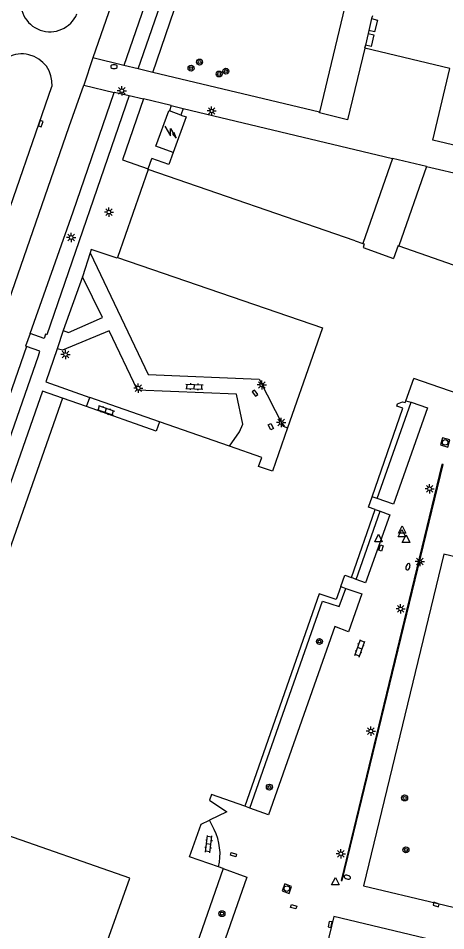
# Model space of a CAD drawing. Extents: x 131000 to 133014, y 396499 to 399001.
# Drawn here: x 131096.8 to 131154.4, y 397289.5 to 397412.7 of the extents above; entities that cross this region are included whole.
import ezdxf

# ---------------------------------------------------------------- set-up
doc = ezdxf.new("R2010")
doc.units = 0
for name, color, linetype in [('gg-afsc-hekwerk', 7, 'Continuous'), ('gg-bbg-hoofdgebouw', 7, 'Continuous'), ('gg-knt-verharding', 7, 'Continuous'), ('gg-knt-verharding nz', 7, 'Continuous'), ('gt-grn-vlakafsluiter', 7, 'Continuous'), ('gt-grn-weggrens', 7, 'Continuous'), ('gt-symb-boom', 7, 'Continuous'), ('gt-symb-brandkraan', 7, 'Continuous'), ('gt-symb-klinker verharding', 7, 'Continuous'), ('gt-symb-kolk', 7, 'Continuous'), ('gt-symb-kolk center center', 7, 'Continuous'), ('gt-symb-lichtmast', 7, 'Continuous'), ('gt-symb-rioolschacht', 7, 'Continuous'), ('gt-symb-trafo symbool', 7, 'Continuous'), ('gt-symb-waterafsluiter', 7, 'Continuous')]:
    doc.layers.add(name, color=color, linetype=linetype)

# ---------------------------------------------------------------- blocks, each defined once
blk = doc.blocks.new('gt0-LMAST')
at = {"layer": 'gt-symb-lichtmast'}
for p, q in [((-0.18, 0.17), (-0.45, 0.44)), ((-0.01, 0.25), (-0.01, 0.62)), ((0.17, 0.17), (0.44, 0.44)), ((-0.26, 0), (-0.63, 0)), ((-0.18, -0.18), (-0.45, -0.45)), ((-0.01, -0.25), (-0.01, -0.63)), ((0.44, -0.45), (0.17, -0.18)), ((0.24, 0), (0.62, 0))]:
    blk.add_line(p, q, dxfattribs=at)
blk.add_circle((-0.01, 0), 0.25, dxfattribs=at)
blk = doc.blocks.new('gt0-BOOM')
at = {"layer": 'gt-symb-boom'}
for radius in [0.4, 0.2]:
    blk.add_circle((0, 0), radius, dxfattribs=at)
blk = doc.blocks.new('gt0-BR')
at = {"layer": 'gt-symb-brandkraan'}
for centre, radius, start, end in [((-0.24, 0), 0.206, 107.5669, 252.4331), ((0.6, -2.66), 3, 106.892, 107.5669), ((0, -0.69), 0.938, 73.108, 106.892), ((-0.6, -2.66), 3, 72.4331, 73.108), ((0.24, 0), 0.206, 287.567, 72.4331), ((0.6, 2.66), 3, 252.4331, 253.108), ((0, 0.69), 0.938, 253.108, 286.8921), ((-0.6, 2.66), 3, 286.8921, 287.567)]:
    blk.add_arc(centre, radius, start, end, dxfattribs=at)
blk = doc.blocks.new('gt0-HSP')
at = {"layer": 'gt-symb-trafo symbool'}
for points in [[(0.77, 0.75), (-0.53, 0), (0.47, 0), (-0.83, -0.75)], [(-0.22, -0.24), (-0.83, -0.75), (-0.08, -0.48)]]:
    blk.add_lwpolyline(points, dxfattribs=at)
blk = doc.blocks.new('gt0-KOLK')
at = {"layer": 'gt-symb-kolk'}
blk.add_lwpolyline([(0, 0), (0.38, 0), (0.38, 0.4), (-0.38, 0.4), (-0.38, 0), (0, 0)], dxfattribs=at)
blk = doc.blocks.new('gt0-KL1')
at = {"layer": 'gt-symb-klinker verharding'}
for p, q in [((-1.15, 0.3), (1.15, 0.3)), ((-1, -0.3), (-1, 0.3)), ((-0.5, 0.3), (-0.5, 0.45)), ((0, -0.3), (0, 0.3)), ((0.5, 0.3), (0.5, 0.45)), ((1, -0.3), (1, 0.3)), ((-1.15, -0.3), (1.15, -0.3)), ((-0.5, -0.45), (-0.5, -0.3)), ((0.5, -0.45), (0.5, -0.3))]:
    blk.add_line(p, q, dxfattribs=at)
blk = doc.blocks.new('gt0-KOLKCC')
at = {"layer": 'gt-symb-kolk center center'}
blk.add_lwpolyline([(-0.37, 0.2), (0.38, 0.2), (0.38, -0.2), (-0.37, -0.2)], close=True, dxfattribs=at)
blk = doc.blocks.new('gt0-RS')
at = {"layer": 'gt-symb-rioolschacht'}
blk.add_lwpolyline([(-0.5, -0.5), (0.5, -0.5), (0.5, 0.5), (-0.5, 0.5)], close=True, dxfattribs=at)
blk.add_circle((0, 0), 0.375, dxfattribs=at)
blk = doc.blocks.new('gt0-WAFSL')
at = {"layer": 'gt-symb-waterafsluiter'}
for p, q in [((-0.5, -0.33), (0, 0.67)), ((0, 0.67), (0.5, -0.33)), ((0.5, -0.33), (-0.5, -0.33))]:
    blk.add_line(p, q, dxfattribs=at)

msp = doc.modelspace()

# ---------------------------------------------------------------- linework, layer by layer
at = {"layer": 'gg-afsc-hekwerk'}
for p, q in [((131114.3, 397392.39), (131114.78, 397393.78)), ((131114.27, 397392.31), (131114.3, 397392.39))]:
    msp.add_line(p, q, dxfattribs=at)
msp.add_lwpolyline([(131117.68, 397394.62), (131117.09, 397392.99), (131114.78, 397393.78)], dxfattribs=at)
at = {"layer": 'gg-bbg-hoofdgebouw'}
for p, q in [((131144.55, 397413.07), (131144.43, 397412.68)), ((131144.09, 397411.07), (131143.97, 397410.68)), ((131118.72, 397399.66), (131117.15, 397400.21))]:
    msp.add_line(p, q, dxfattribs=at)
for points in [[(131144.43, 397412.68), (131145.23, 397412.49), (131144.85, 397410.89), (131144.09, 397411.07)], [(131143.97, 397410.68), (131144.75, 397410.49), (131144.38, 397408.9), (131143.61, 397409.08)], [(131143.61, 397409.08), (131143.48, 397408.69), (131143.51, 397408.68)], [(131212.66, 397382.06), (131152.72, 397396.27), (131154.98, 397405.95), (131143.51, 397408.68)], [(131117.68, 397394.62), (131115.34, 397395.44), (131117.06, 397400.24), (131117.15, 397400.21)], [(131118.72, 397399.66), (131119.41, 397399.42), (131117.68, 397394.62)], [(131115.85, 397273.21), (131104.87, 397277.13), (131111.81, 397296.58), (131094.32, 397302.7), (131087.88, 397284.08), (131076.93, 397287.9)]]:
    msp.add_lwpolyline(points, dxfattribs=at)
at = {"layer": 'gg-knt-verharding'}
for p, q in [((131114.9, 397405.41), (131120.12, 397420.52)), ((131141.12, 397415.49), (131137.43, 397400.03)), ((131144.43, 397412.68), (131144.09, 397411.07)), ((131143.97, 397410.68), (131143.61, 397409.08)), ((131106.84, 397407.37), (131105.59, 397403.71)), ((131111, 397406.36), (131106.84, 397407.37)), ((131112.94, 397405.88), (131111, 397406.36)), ((131114.9, 397405.41), (131112.94, 397405.88)), ((131137.43, 397400.03), (131114.9, 397405.41)), ((131105.59, 397403.71), (131109.72, 397402.7)), ((131117.4, 397400.94), (131113.64, 397401.83)), ((131117.4, 397400.94), (131117.15, 397400.21)), ((131117.4, 397400.94), (131119.03, 397400.56)), ((131119.03, 397400.56), (131118.72, 397399.66)), ((131119.03, 397400.56), (131147.25, 397393.79)), ((131147.25, 397393.79), (131143.26, 397382.32)), ((131151.87, 397392.71), (131147.25, 397393.79)), ((131151.87, 397392.71), (131148.14, 397382.01)), ((131151.87, 397392.71), (131211.81, 397378.48)), ((131106.46, 397381.05), (131105.42, 397377.82)), ((131106.46, 397381.05), (131111.1, 397371.33)), ((131105.42, 397377.82), (131102.82, 397370.55)), ((131102.82, 397370.55), (131102, 397368.09)), ((131097.86, 397368.4), (131071.69, 397292.86)), ((131105.99, 397360.28), (131106.43, 397361.53)), ((131115.84, 397358.23), (131106.43, 397361.53)), ((131145.19, 397347.85), (131149.76, 397360.87)), ((131149.06, 397361.08), (131149.76, 397360.87)), ((131145.19, 397347.85), (131144.51, 397348.09)), ((131142.37, 397336.92), (131145.59, 397346.15)), ((131144.92, 397346.38), (131145.59, 397346.15)), ((131142.37, 397336.92), (131141.71, 397337.19)), ((131140.27, 397335.99), (131140.95, 397335.73)), ((131128.03, 397306.05), (131127.34, 397306.29)), ((131123.19, 397303.16), (131122.57, 397304.42))]:
    msp.add_line(p, q, dxfattribs=at)
for points in [[(131112.02, 397422.33), (131116.16, 397421.35), (131111, 397406.36)], [(131112.94, 397405.88), (131118.17, 397420.99), (131120.12, 397420.52)], [(131143.51, 397408.68), (131141.21, 397399.02), (131137.42, 397399.94), (131137.43, 397400.03)], [(131098.36, 397370.15), (131104.15, 397386.6), (131109.72, 397402.7)], [(131111.72, 397402.29), (131100.61, 397369.99), (131100.45, 397370.05), (131100.27, 397369.47), (131098.36, 397370.15)], [(131109.72, 397402.7), (131109.74, 397402.76), (131111.72, 397402.29)], [(131113.64, 397401.83), (131110.81, 397393.6), (131114.3, 397392.39)], [(131110.16, 397380.43), (131110.12, 397380.33), (131106.62, 397381.51), (131106.46, 397381.05)], [(131102.82, 397370.55), (131103.54, 397370.31), (131108.14, 397372.3), (131105.42, 397377.82)], [(131111.1, 397371.33), (131114.31, 397364.6), (131129.27, 397363.98), (131132.53, 397357.63), (131133.1, 397357.41)], [(131098.36, 397370.15), (131097.76, 397368.43), (131097.86, 397368.4)], [(131125.27, 397354.92), (131126.61, 397356.86), (131127.08, 397357.9), (131126.23, 397361.96), (131112.84, 397362.49), (131109.02, 397370.51), (131102.73, 397367.9), (131102, 397368.09)], [(131073.87, 397293.49), (131099.49, 397367.14), (131099.69, 397367.77), (131097.86, 397368.4)], [(131102, 397368.09), (131100.48, 397363.62), (131106.43, 397361.53)], [(131102.71, 397361.43), (131100.04, 397362.37), (131075.75, 397292.85)], [(131149.76, 397360.87), (131151.99, 397360.11), (131147.38, 397347.09), (131145.19, 397347.85)], [(131154.08, 397352.45), (131153.93, 397352.48), (131140.33, 397296.29), (131140.45, 397296.25), (131154.08, 397352.45)], [(131145.59, 397346.15), (131146.89, 397345.68), (131143.64, 397336.46), (131142.37, 397336.92)], [(131143.37, 397295.53), (131153.22, 397293.21), (131172.1, 397288.66), (131216.48, 397278.05), (131227.1, 397323.04), (131154.21, 397340.33), (131143.37, 397295.53)], [(131140.95, 397335.73), (131143.13, 397334.99), (131141.33, 397329.88), (131139.47, 397330.59), (131130.55, 397305.15), (131128.03, 397306.05)], [(131128.03, 397306.05), (131137.82, 397334), (131140.08, 397333.26), (131140.95, 397335.73)], [(131124.41, 397297.89), (131127.62, 397296.73), (131120.54, 397276.51), (131117.86, 397277.15), (131117.24, 397277.36)], [(131212.7, 397262.39), (131215.37, 397273.22), (131139.33, 397291.41), (131136.68, 397280.41)]]:
    msp.add_lwpolyline(points, dxfattribs=at)
msp.add_arc((131116.6, 397299.81), 7.39, 346.7145, 26.9907, dxfattribs=at)
at = {"layer": 'gg-knt-verharding nz'}
for p, q in [((131112.02, 397422.33), (131106.84, 397407.37)), ((131062.7, 397292.23), (131101.31, 397403.52))]:
    msp.add_line(p, q, dxfattribs=at)
msp.add_lwpolyline([(131061.67, 397276.93), (131077.98, 397324.11), (131103.62, 397398.11), (131105.59, 397403.71)], dxfattribs=at)
for centre, radius, start, end in [((131101.04, 397414.85), 3.94, 163.0841, 337.3242), ((131097.27, 397403.86), 4.06, 355.2729, 157.9672)]:
    msp.add_arc(centre, radius, start, end, dxfattribs=at)
at = {"layer": 'gt-grn-vlakafsluiter'}
for p, q in [((131114.27, 397392.31), (131110.16, 397380.43)), ((131142.22, 397382.68), (131114.27, 397392.31)), ((131142.22, 397382.68), (131143.26, 397382.32)), ((131148.03, 397382.05), (131147.42, 397380.28)), ((131148.03, 397382.05), (131148.14, 397382.01)), ((131136.46, 397367.03), (131133.1, 397357.41)), ((131149.06, 397361.08), (131150.12, 397364.08)), ((131182.4, 397352.83), (131150.12, 397364.08)), ((131102.71, 397361.43), (131078.41, 397291.94)), ((131105.99, 397360.28), (131102.71, 397361.43)), ((131125.27, 397354.92), (131115.84, 397358.23)), ((131141.71, 397337.19), (131144.92, 397346.38)), ((131124.41, 397297.89), (131117.24, 397277.36)), ((131124.41, 397297.89), (131123.79, 397298.11))]:
    msp.add_line(p, q, dxfattribs=at)
for points in [[(131143.26, 397382.32), (131143.45, 397382.26), (131143.29, 397381.78), (131147.42, 397380.28)], [(131148.14, 397382.01), (131189.56, 397367.52), (131189.44, 397367.17), (131189.78, 397366.51), (131190.23, 397366.33), (131190.49, 397367.21), (131196.74, 397365.02), (131196.95, 397365.62), (131205.13, 397362.7), (131204.13, 397359.86), (131211.83, 397357.2), (131210.28, 397352.73)], [(131110.16, 397380.43), (131137.82, 397370.92), (131136.46, 397367.03)], [(131115.84, 397358.23), (131115.39, 397356.98), (131105.99, 397360.28)], [(131144.51, 397348.09), (131148.68, 397360.07), (131147.86, 397360.36), (131147.96, 397360.65), (131148.6, 397360.93), (131148.97, 397360.83), (131149.06, 397361.08)], [(131133.1, 397357.41), (131131.06, 397351.56), (131129.18, 397352.19), (131129.62, 397353.39), (131125.27, 397354.92)], [(131144.92, 397346.38), (131144.03, 397346.7), (131144.51, 397348.09)], [(131140.27, 397335.99), (131140.81, 397337.49), (131141.71, 397337.19)], [(131140.27, 397335.99), (131139.64, 397334.21), (131137.37, 397334.97), (131127.34, 397306.29)], [(131127.34, 397306.29), (131122.82, 397307.89), (131122.55, 397307.14), (131124.91, 397305.56), (131122.57, 397304.42)], [(131123.79, 397298.11), (131119.89, 397299.49), (131121.43, 397303.86), (131122.57, 397304.42)]]:
    msp.add_lwpolyline(points, dxfattribs=at)
at = {"layer": 'gt-grn-weggrens'}
msp.add_line((131111.72, 397402.29), (131113.64, 397401.83), dxfattribs=at)

# ---------------------------------------------------------------- block references
at = {"layer": 'gt-symb-boom'}
for p in [(131121.23, 397406.82), (131120.08, 397405.99), (131124.78, 397405.59), (131123.87, 397405.2), (131137.4, 397328.56), (131130.65, 397308.89), (131148.9, 397307.42), (131149.08, 397300.41), (131124.25, 397291.79)]:
    msp.add_blockref('gt0-BOOM', p, dxfattribs=at)
at = {"layer": 'gt-symb-brandkraan'}
msp.add_blockref('gt0-BR', (131109.68, 397406.2), dxfattribs=at)
for p, rotation in [((131149.35, 397338.64), 73.5587195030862), ((131141.17, 397296.73), 162.59811208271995)]:
    msp.add_blockref('gt0-BR', p, dxfattribs=dict(at, rotation=rotation))
at = {"layer": 'gt-symb-klinker verharding'}
for p, rotation in [((131120.53, 397362.97), -2.292900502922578), ((131108.58, 397359.77), -19.322482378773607), ((131142.85, 397327.63), 70.73158503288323), ((131122.45, 397301.18), 82.76127349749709)]:
    msp.add_blockref('gt0-KL1', p, dxfattribs=dict(at, rotation=rotation))
at = {"layer": 'gt-symb-kolk'}
for p, rotation in [((131099.6, 397398.58), -109.22606520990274), ((131128.87, 397362.22), 128.62400399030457), ((131153.22, 397293.21), 161.45633066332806), ((131139.04, 397290.3), 78.22937399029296)]:
    msp.add_blockref('gt0-KOLK', p, dxfattribs=dict(at, rotation=rotation))
at = {"layer": 'gt-symb-kolk center center'}
for p, rotation in [((131130.84, 397357.57), -62.230787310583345), ((131145.71, 397341.18), 71.27513193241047), ((131125.81, 397299.76), 162.72457972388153), ((131133.93, 397292.73), -15.898187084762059)]:
    msp.add_blockref('gt0-KOLKCC', p, dxfattribs=dict(at, rotation=rotation))
at = {"layer": 'gt-symb-lichtmast'}
for p in [(131110.75, 397402.94), (131122.87, 397400.21), (131103.9, 397383.12), (131103.15, 397367.31), (131112.97, 397362.77), (131129.63, 397363.2), (131132.25, 397358.13), (131152.28, 397349.19), (131150.94, 397339.38), (131148.37, 397332.96), (131144.35, 397316.45), (131140.31, 397299.89)]:
    msp.add_blockref('gt0-LMAST', p, dxfattribs=at)
at = {"layer": 'gt-symb-lichtmast', "rotation": 90}
msp.add_blockref('gt0-LMAST', (131109, 397386.56), dxfattribs=at)
at = {"layer": 'gt-symb-rioolschacht'}
for p, rotation in [((131154.37, 397355.44), -16.315193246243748), ((131133.01, 397295.18), 69.44395478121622)]:
    msp.add_blockref('gt0-RS', p, dxfattribs=dict(at, rotation=rotation))
at = {"layer": 'gt-symb-trafo symbool', "rotation": 90}
msp.add_blockref('gt0-HSP', (131117.3, 397397.38), dxfattribs=at)
at = {"layer": 'gt-symb-waterafsluiter'}
for p in [(131148.58, 397343.5), (131145.39, 397342.36), (131148.51, 397343.03), (131149.09, 397342.27), (131139.55, 397296.01)]:
    msp.add_blockref('gt0-WAFSL', p, dxfattribs=at)

doc.saveas('drawing.dxf')
